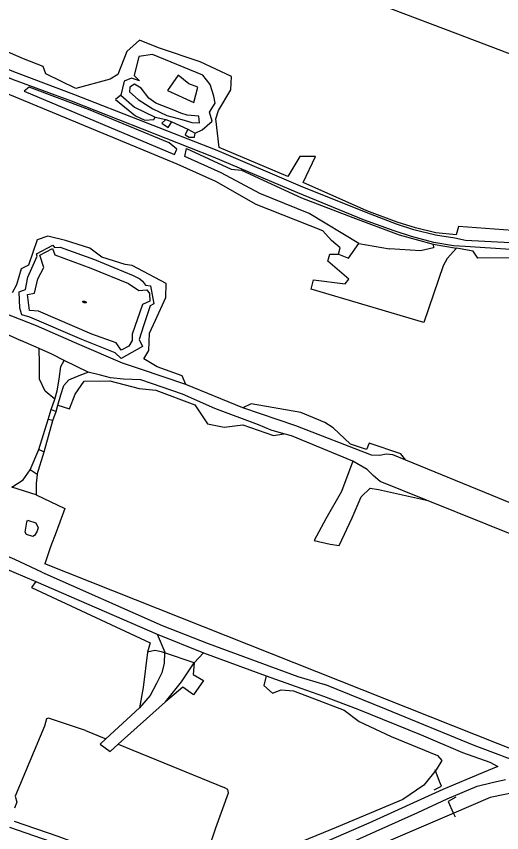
# Model space of a CAD drawing. Extents: x 130998 to 133001, y 398999 to 403002.
# Drawn here: x 132539.6 to 132708.8, y 400377.1 to 400661.4 of the extents above; entities that cross this region are included whole.
import ezdxf

# ---------------------------------------------------------------- set-up
doc = ezdxf.new("R2010")
doc.units = 0
for name, color, linetype in [('gg-afsc-hekwerk', 7, 'Continuous'), ('gg-knt-bovenkant onderkant talud', 7, 'Continuous'), ('gg-knt-onverhard', 7, 'Continuous'), ('gg-knt-verharding', 7, 'Continuous'), ('gt-grn-groengrens', 7, 'Continuous'), ('gt-symb-kolk center center', 7, 'Continuous')]:
    doc.layers.add(name, color=color, linetype=linetype)

# ---------------------------------------------------------------- blocks, each defined once
blk = doc.blocks.new('gt0-KOLKCC')
at = {"layer": 'gt-symb-kolk center center'}
blk.add_lwpolyline([(-0.38, 0.2), (0.38, 0.2), (0.38, -0.2), (-0.38, -0.2)], close=True, dxfattribs=at)

msp = doc.modelspace()

# ---------------------------------------------------------------- linework, layer by layer
at = {"layer": 'gg-afsc-hekwerk'}
msp.add_line((132601.67, 400436.25), (132591.34, 400439.73), dxfattribs=at)
for points in [[(132831.41, 400584.46), (132831.88, 400602.68), (132745.84, 400635.42), (132693.6, 400655.21), (132646.8, 400673.01), (132562.27, 400704.99), (132528.8, 400717.71), (132488.83, 400733.02), (132439.66, 400751.44)], [(132591.34, 400439.73), (132590.29, 400440.08), (132587.87, 400440.58), (132585.4, 400439.93)], [(132685.34, 400392.02), (132687.85, 400393.29), (132687.2, 400394.91), (132685.6, 400398.92)], [(132692.91, 400389.42), (132690.17, 400387.89), (132691.95, 400384.03), (132692.64, 400382.54)]]:
    msp.add_lwpolyline(points, dxfattribs=at)
at = {"layer": 'gg-knt-bovenkant onderkant talud'}
for p, q in [((132588.06, 400626.31), (132591.77, 400625.56)), ((132591.77, 400625.56), (132593.82, 400624.65)), ((132593.82, 400624.65), (132599.42, 400622.13)), ((132599.42, 400622.13), (132602.01, 400620.79)), ((132551.78, 400524.44), (132553.54, 400523.8)), ((132552.33, 400520.67), (132550.69, 400520.95)), ((132547.48, 400510.57), (132549.33, 400509.71)), ((132546.87, 400501.85), (132544.49, 400503.44))]:
    msp.add_line(p, q, dxfattribs=at)
for points in [[(132602.01, 400620.79), (132604.4, 400621.9), (132607.93, 400624.96), (132606.96, 400628.08), (132608.91, 400631.18), (132608.49, 400633.65), (132607.22, 400637.66), (132604.68, 400640.92), (132587.06, 400648.1), (132582.39, 400647.41), (132580.67, 400640.78), (132582.56, 400639.01), (132579.74, 400639.85), (132577.21, 400638.82), (132576.13, 400633.96)], [(132592.37, 400635.56), (132601.57, 400631.42), (132602.88, 400636.82), (132599.73, 400637.95), (132596.06, 400640.98), (132592.37, 400635.56)], [(132579.14, 400635.19), (132582.09, 400632.53), (132587.26, 400629.18), (132592.1, 400626.85), (132597.29, 400625.45), (132600.81, 400624.41), (132603.54, 400624.39), (132603.23, 400626.62), (132599.21, 400627), (132597.03, 400627.7), (132594.55, 400628.79), (132588.33, 400631.19), (132585.84, 400632.97), (132583.21, 400636.39), (132580.83, 400637.77), (132579.25, 400636.78), (132579.14, 400635.19)], [(132576.13, 400633.96), (132580.89, 400629.83), (132588.06, 400626.31)], [(132544.37, 400556.69), (132541.6, 400557.42), (132540.84, 400559.81), (132540.62, 400565.44), (132542.78, 400566.24), (132543.61, 400570.53), (132546.95, 400577.89), (132546.71, 400578.74), (132552.33, 400581.78), (132552.96, 400580.86), (132554.89, 400581.06), (132566.86, 400576.7), (132580.37, 400571.21), (132582.75, 400570.03), (132583.64, 400569.22), (132584.67, 400567.76), (132586.46, 400567.56), (132587.6, 400561.34), (132586.3, 400560.61), (132583.94, 400553.67), (132582.42, 400548.85), (132583.64, 400546.42), (132576.24, 400542.26), (132574.1, 400544.2), (132562.51, 400548.91), (132544.37, 400556.69)]]:
    msp.add_lwpolyline(points, dxfattribs=at)
at = {"layer": 'gg-knt-onverhard'}
for p, q in [((132551.78, 400524.44), (132553.08, 400528.09)), ((132553.54, 400523.8), (132554.09, 400526)), ((132550.69, 400520.95), (132551.78, 400524.44)), ((132552.33, 400520.67), (132553.54, 400523.8)), ((132547.48, 400510.57), (132550.69, 400520.95)), ((132549.33, 400509.71), (132552.33, 400520.67)), ((132544.49, 400503.44), (132547.48, 400510.57)), ((132546.87, 400501.85), (132549.33, 400509.71)), ((132546.59, 400494.72), (132538.12, 400497.4)), ((132601.67, 400436.25), (132604.86, 400439.69)), ((132597.17, 400429.61), (132601.67, 400436.25)), ((132591.6, 400422.71), (132597.17, 400429.61)), ((132575.19, 400407.96), (132591.6, 400422.71)), ((132582.61, 400420.57), (132570.86, 400409.75))]:
    msp.add_line(p, q, dxfattribs=at)
for points in [[(132728.44, 400582.78), (132711.86, 400582.5), (132696.21, 400583.38), (132692.5, 400584.19), (132685.79, 400585.18), (132678.24, 400587.06), (132672.18, 400589.09), (132661.64, 400593.07), (132638.71, 400602.27), (132609.64, 400614.69), (132559.63, 400634.27), (132539.67, 400641.71), (132507.15, 400654.51), (132482.43, 400666.19)], [(132728.54, 400580.64), (132711.9, 400580.21), (132696.11, 400581.26), (132692.02, 400581.5), (132685.15, 400582.64), (132677.44, 400584.75), (132671.39, 400586.7), (132660.68, 400590.61), (132637.79, 400599.94), (132608.36, 400612.35), (132558.85, 400631.92), (132538.67, 400639.27), (132506.25, 400652.47), (132481.8, 400663.96)], [(132553.08, 400528.09), (132553.85, 400530.94), (132554.61, 400535.1), (132555.14, 400539.43), (132556.33, 400541.6)], [(132554.09, 400526), (132555.18, 400529.57), (132556.24, 400532.82), (132557.96, 400534.86), (132560.94, 400536.15), (132563.95, 400537.3), (132564.64, 400537.54)], [(132538.12, 400497.4), (132541.98, 400500.04), (132544.49, 400503.44)], [(132546.87, 400501.85), (132546.58, 400498.71), (132546.59, 400494.72)], [(132588.75, 400446.17), (132591.36, 400439.92), (132591.34, 400439.73)], [(132591.34, 400439.73), (132591.15, 400436.13), (132590.32, 400432.78), (132588.45, 400428.99), (132586.34, 400424.84), (132582.61, 400420.57)], [(132570.86, 400409.75), (132568.9, 400407.94), (132572.32, 400405.39), (132575.19, 400407.96)], [(132602.71, 400358.05), (132600.17, 400358.72), (132584.92, 400364.03), (132569.2, 400370.16), (132554.18, 400375.78), (132539.04, 400381.02)], [(132602.08, 400355.38), (132594.07, 400358.04), (132554.46, 400372.97), (132537.42, 400378.9)]]:
    msp.add_lwpolyline(points, dxfattribs=at)
at = {"layer": 'gg-knt-verharding'}
for p, q in [((132534.3, 400551.61), (132541.2, 400548.55)), ((132547.6, 400545.69), (132541.2, 400548.55)), ((132564.64, 400537.54), (132556.33, 400541.6)), ((132618.6, 400525.08), (132598.76, 400533.16)), ((132546.41, 400464.62), (132588.75, 400446.17)), ((132588.75, 400446.17), (132604.86, 400439.69)), ((132604.86, 400439.69), (132626.76, 400431.69)), ((132626.76, 400431.69), (132636.84, 400428.08)), ((132637.81, 400431.45), (132647.14, 400428.74))]:
    msp.add_line(p, q, dxfattribs=at)
for points in [[(132565.95, 400550.71), (132547.38, 400558.77), (132544.26, 400558.98), (132543.52, 400564.55), (132545.97, 400565.06), (132547.08, 400570.04), (132549.19, 400573.91), (132547.85, 400578.2), (132552.22, 400580.6), (132553.05, 400578.32), (132565.65, 400573.7), (132578.69, 400568.39), (132582.35, 400565.96), (132585.14, 400566.18), (132586.06, 400564.87), (132586.23, 400562.28), (132583.57, 400561.01), (132579.98, 400550.67), (132580.05, 400548.52), (132578.87, 400546.55), (132576.21, 400545.19), (132574.46, 400547.66), (132565.95, 400550.71)], [(132598.76, 400533.16), (132582.94, 400538.56), (132576.7, 400540.63), (132561.79, 400547.04), (132546.65, 400553.62), (132535.41, 400558.09), (132520.59, 400564.01), (132509.18, 400569.06), (132495.63, 400574.98)], [(132556.33, 400541.6), (132552.07, 400543.76), (132547.6, 400545.69)], [(132632.86, 400516), (132628.52, 400517.24), (132624.04, 400519.14), (132608.88, 400524.85), (132597.62, 400529.83), (132583.09, 400534.87), (132576.99, 400535.07), (132572.49, 400535.53), (132568.95, 400536.42), (132564.64, 400537.54)], [(132675.41, 400506.79), (132670.87, 400508.65), (132668.59, 400508.97), (132666.33, 400508.43), (132663.46, 400508.52), (132637.08, 400518.8), (132618.6, 400525.08)], [(132657.01, 400506.52), (132635.52, 400515.29), (132632.86, 400516)], [(132682.62, 400492.95), (132666.43, 400499.46), (132664.07, 400501.45), (132661.94, 400503.53), (132657.01, 400506.52)], [(132738.53, 400480.95), (132705.5, 400494.5), (132675.41, 400506.79)], [(132548.52, 400467.77), (132539.13, 400472.19), (132530.89, 400475.73), (132522.43, 400479.1), (132513.77, 400482.27), (132505.25, 400485.2), (132489.09, 400490.98)], [(132744.49, 400468.2), (132734.9, 400471.91), (132703.39, 400484.59), (132682.62, 400492.95)], [(132488.19, 400487.92), (132511.79, 400479.21), (132546.41, 400464.62)], [(132548.52, 400467.77), (132590.43, 400449.25), (132606.49, 400442.96), (132637.81, 400431.45)], [(132753.2, 400466.92), (132755.61, 400466.21), (132759.4, 400461.03), (132761.19, 400452.78), (132761.29, 400432.58), (132759.57, 400409.49), (132757.15, 400401.9), (132750.82, 400395.69), (132741.64, 400393.82), (132730.72, 400395.71), (132718.46, 400400.21), (132699.22, 400407.42), (132668.67, 400420), (132647.14, 400428.74)], [(132636.84, 400428.08), (132646.7, 400424.66), (132658.74, 400420.1), (132680.77, 400411.2), (132695.21, 400405.03), (132704.66, 400401.62), (132707.56, 400400.15), (132702.13, 400397.89), (132688.33, 400392.16), (132662.54, 400380.38), (132643, 400371.95), (132626.49, 400364.39), (132617.61, 400360.58), (132611.93, 400359.09), (132607.15, 400358.45), (132602.96, 400359.11), (132602.71, 400358.05)], [(132602.08, 400355.38), (132601.99, 400355.02), (132602.18, 400350.12), (132602.74, 400350.08), (132611.63, 400353.98), (132628.45, 400361), (132654.99, 400373.09), (132679.64, 400384.06), (132689.79, 400388.82), (132700.35, 400393.29), (132705.53, 400394.52), (132710.13, 400395.59)]]:
    msp.add_lwpolyline(points, dxfattribs=at)
at = {"layer": 'gt-grn-groengrens'}
for p, q in [((132659.01, 400582.26), (132669.77, 400580.47)), ((132685.01, 400582.13), (132693.05, 400580.69)), ((132721.71, 400402.45), (132549.53, 400470.75)), ((132585.4, 400439.93), (132583.8, 400427.66)), ((132583.8, 400427.66), (132582.61, 400420.57)), ((132597.67, 400427.81), (132591.6, 400422.71)), ((132563.7, 400412.69), (132570.86, 400409.75)), ((132575.19, 400407.96), (132612.09, 400392.77))]:
    msp.add_line(p, q, dxfattribs=at)
for points in [[(132712.63, 400586.79), (132693.82, 400588.29), (132692.96, 400585.33), (132685.88, 400585.98), (132678.8, 400587.82), (132672.36, 400589.75), (132661.87, 400593.64), (132639.58, 400603.58), (132643.98, 400612.66), (132638.43, 400612.57), (132634.32, 400605.61), (132610.32, 400615.77), (132609.18, 400625.68), (132610.13, 400628.68), (132614.38, 400635.87), (132614.62, 400640.45), (132603.73, 400645.63), (132589.17, 400650.49), (132582.56, 400653.18), (132578.15, 400649.25), (132574.97, 400641.2), (132572.38, 400639.55), (132560.35, 400636.34), (132549.9, 400641.42), (132549.05, 400643.98), (132542.12, 400646.67), (132500.64, 400664.64)], [(132651.93, 400578.55), (132652.58, 400580.8), (132649.53, 400583.32), (132646.48, 400586.73), (132623.29, 400595.88), (132609.19, 400603.92), (132595.69, 400609.97), (132511.43, 400644.73), (132510.58, 400642.84), (132511.72, 400639.77)], [(132594.8, 400613.27), (132595.58, 400615.13), (132592.92, 400617.34), (132564.77, 400629.02), (132544.08, 400636.82), (132542.32, 400635.33), (132594.8, 400613.27)], [(132576.13, 400633.96), (132574.21, 400632.51), (132581.19, 400626.73), (132584.43, 400625.23), (132587.52, 400625.49), (132588.06, 400626.31)], [(132591.77, 400625.56), (132590.38, 400624.21), (132592.62, 400622.71), (132593.82, 400624.65)], [(132599.42, 400622.13), (132598.55, 400620.22), (132599.86, 400619.36), (132601.74, 400619.34), (132602.01, 400620.79)], [(132659.01, 400582.26), (132641.78, 400592.81), (132624.55, 400599.78), (132611.1, 400606.92), (132598.34, 400612.62), (132599.02, 400615.37), (132614.54, 400608.19), (132618.11, 400607.82), (132639.1, 400598.24), (132656.93, 400591.35), (132673.14, 400585.3), (132685.01, 400582.13)], [(132598.76, 400533.16), (132597.51, 400536.16), (132588.79, 400539.35), (132584.14, 400542.15), (132585.8, 400545.09), (132586.08, 400551.05), (132588.11, 400555.62), (132591.8, 400563.46), (132591.9, 400568.33), (132580.04, 400574.67), (132577.61, 400575.02), (132569.44, 400577.6), (132565.32, 400580.63), (132556.83, 400583.33), (132550.58, 400584.86), (132546.93, 400583.59), (132543.87, 400574.73), (132541.29, 400573.52), (132539.72, 400567.87), (132538.2, 400565.11)], [(132651.93, 400578.55), (132655.4, 400577.19), (132659.01, 400582.26)], [(132685.01, 400582.13), (132685.02, 400580.75), (132680.56, 400579.81), (132669.77, 400580.47)], [(132693.05, 400580.69), (132689.87, 400577.06), (132688.49, 400574.52), (132681.74, 400554.79), (132642.4, 400566.42), (132643.21, 400569.64), (132654.24, 400568.29), (132655.55, 400569.85), (132648.21, 400576.11), (132648.98, 400578.62), (132651.93, 400578.55)], [(132759.05, 400487.74), (132761.12, 400501.48), (132761.62, 400511.05), (132758.62, 400514.09), (132756.31, 400512.94), (132760.07, 400532.55), (132760.85, 400554.5), (132759.49, 400564.91), (132760.96, 400569.12), (132755.15, 400577.64), (132748.31, 400579.7), (132740.93, 400580.24), (132736.59, 400577.05), (132729.44, 400576.39), (132721.49, 400577.37), (132700.57, 400577.25), (132698.89, 400579.64), (132693.05, 400580.69)], [(132553.08, 400528.09), (132549.71, 400530.91), (132547.73, 400535.01), (132547.72, 400540.53), (132547.6, 400545.69)], [(132554.09, 400526), (132558.15, 400524.74), (132560.18, 400529.85), (132563.28, 400534.39), (132572.24, 400534.47), (132582.52, 400531.85), (132588.31, 400531.25), (132601.85, 400526.13), (132606.28, 400519.54), (132612.09, 400518.32), (132618.58, 400519.17), (132629.35, 400515.48), (132632.86, 400516)], [(132675.41, 400506.79), (132673.68, 400509.06), (132662.66, 400512.74), (132661.77, 400510.59), (132656.11, 400512.45), (132650.08, 400518.06), (132647.24, 400519.97), (132638.81, 400523.39), (132621.55, 400526.44), (132618.6, 400525.08)], [(132657.01, 400506.52), (132652.95, 400495.92), (132647.54, 400486.42), (132643.5, 400478.86), (132649.03, 400477.63), (132652.18, 400477.16), (132656.74, 400486.74), (132659.88, 400494.08), (132663.02, 400497.03), (132665.89, 400496.57), (132682.62, 400492.95)], [(132546.59, 400494.72), (132556.54, 400489.98), (132553.55, 400481.78), (132551.56, 400476.7), (132549.53, 400470.75)], [(132543.58, 400485.96), (132546.46, 400485.04), (132547.29, 400483.24), (132546.79, 400481.89), (132546, 400480.58), (132545.37, 400480.29), (132543.17, 400480.95), (132542.72, 400481.73), (132543.32, 400485.19), (132543.58, 400485.96)], [(132546.41, 400464.62), (132544.95, 400462.45), (132586.34, 400443.23), (132585.4, 400439.93)], [(132601.67, 400436.25), (132601.26, 400432.2), (132604.86, 400430.04), (132601.36, 400425.1), (132597.67, 400427.81)], [(132626.76, 400431.69), (132625.93, 400428.35), (132628.91, 400425.62), (132631.95, 400426.85), (132636.28, 400426.43)], [(132636.28, 400426.43), (132653.9, 400419.8), (132659.11, 400415.8), (132670.28, 400410.56), (132686.42, 400404.01), (132688.03, 400402.24), (132686, 400398.92), (132681.75, 400393.64), (132674.33, 400388.68), (132651.12, 400378.82), (132634.38, 400372.03), (132616.88, 400364.21), (132609.19, 400362.38), (132606.08, 400361.49), (132603.86, 400362.94), (132609.21, 400378.72), (132613.57, 400390.96), (132613.39, 400392.12), (132612.09, 400392.77)], [(132563.7, 400412.69), (132550.88, 400417.02), (132550.11, 400416.72), (132549.47, 400414.2), (132539.21, 400389.74), (132539.85, 400387.65), (132538.96, 400385.64)], [(132750.83, 400381.61), (132741.25, 400385.15), (132732.95, 400385.67), (132722.1, 400389.28), (132714.5, 400391.28), (132704.82, 400389.3), (132691.32, 400383.49), (132654.71, 400367.82)]]:
    msp.add_lwpolyline(points, dxfattribs=at)

# ---------------------------------------------------------------- block references
at = {"layer": 'gt-symb-kolk center center'}
for p in [(132563.16, 400562.02), (132563.61, 400561.83)]:
    msp.add_blockref('gt0-KOLKCC', p, dxfattribs=at)

doc.saveas('drawing.dxf')
